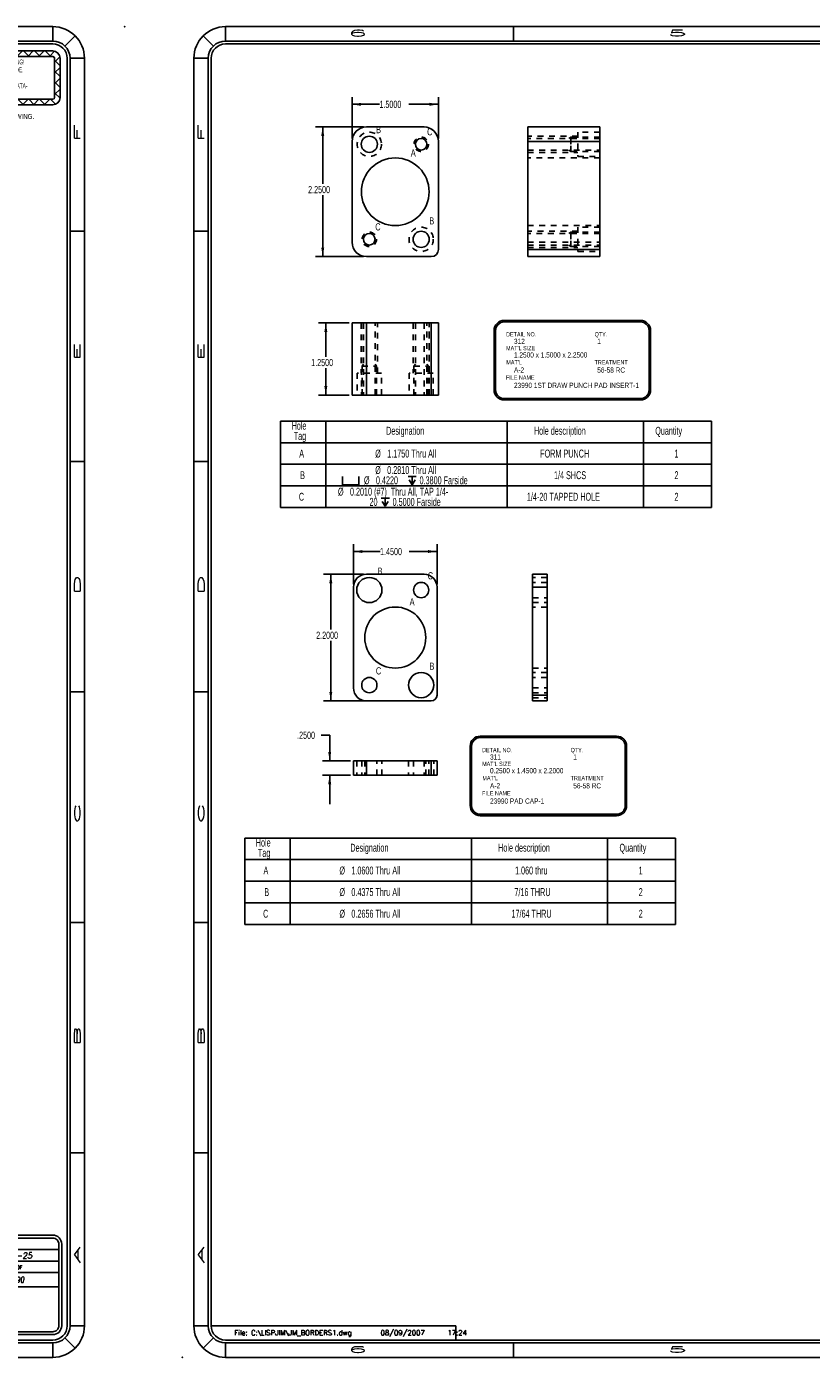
# Model space of a CAD drawing. Header units: inches. Extents: x 220 to 877, y 4 to 174.
# Tile 542 of 656: x 579 to 593, y 88 to 111. Entities that reach past the tile are written whole.
import ezdxf
from ezdxf.enums import TextEntityAlignment as Align

# ---------------------------------------------------------------- set-up
doc = ezdxf.new("R2010")
doc.units = ezdxf.units.IN
doc.header["$LTSCALE"] = 0.5
doc.header["$MEASUREMENT"] = 0
doc.linetypes.add('HIDDEN', pattern=[0.225, 0.15, -0.075])
for name, color, linetype in [('DSS-M-S', 53, 'Continuous'), ('SID-M-D', 42, 'Continuous'), ('SID-M-H', 4, 'HIDDEN'), ('SID-M-S', 105, 'Continuous')]:
    doc.layers.add(name, color=color, linetype=linetype)
doc.styles.add('DARREN', font='dutchi.ttf')
doc.styles.add('DM_AUTO_PLOT_UPDATE', font='ROMANS.SHX')
doc.styles.add('PTI', font='romand.shx', dxfattribs={"oblique": 10})
doc.styles.add('R', font='ROMAND.SHX')
doc.styles.add('ROMANS', font='ROMANS.shx', dxfattribs={"height": 0.125})
doc.styles.add('SLDTEXTSTYLE0', font='TXT', dxfattribs={"width": 0.595745})
doc.styles.add('SLDTEXTSTYLE1', font='TXT', dxfattribs={"width": 0.744681})
doc.styles.add('TITTLE', font='vinet.ttf')

# ---------------------------------------------------------------- blocks, each defined once
blk = doc.blocks.new('SW_NOTE_0')
at = {"layer": 'DSS-M-S', "color": 0, "insert": (0, 0.11), "char_height": 0.08504, "attachment_point": 1, "style": 'SLDTEXTSTYLE0'}
blk.add_mtext('RELEASED UNTIL THE CADD DATA-', dxfattribs=at)
blk = doc.blocks.new('SW_NOTE_0_1')
at = {"layer": 'DSS-M-S', "color": 0, "insert": (0, 0.11), "char_height": 0.08504, "attachment_point": 1, "style": 'SLDTEXTSTYLE0'}
blk.add_mtext('BASE HAS BEEN UPDATED.', dxfattribs=at)
blk = doc.blocks.new('SW_NOTE_0_2')
at = {"layer": 'DSS-M-S', "color": 0, "insert": (0.872, 0.11), "char_height": 0.08504, "attachment_point": 2, "style": 'SLDTEXTSTYLE1'}
blk.add_mtext('DO NOT SCALE DRAWING.', dxfattribs=at)
blk = doc.blocks.new('SW_NOTE_0_3')
at = {"layer": 'DSS-M-S', "color": 0, "insert": (0, 0.11), "char_height": 0.08504, "attachment_point": 1, "style": 'SLDTEXTSTYLE0'}
blk.add_mtext('THIS DRAWING SHALL NOT BE', dxfattribs=at)
blk = doc.blocks.new('SW_NOTE_0_4')
at = {"layer": 'DSS-M-S', "color": 0, "insert": (0, 0.11), "char_height": 0.08504, "attachment_point": 1, "style": 'SLDTEXTSTYLE0'}
blk.add_mtext('IF MANUAL CHANGES ARE MADE.', dxfattribs=at)
blk = doc.blocks.new('SW_NOTE_0_5')
at = {"layer": 'DSS-M-S', "color": 0, "insert": (0, 0.11), "char_height": 0.08504, "attachment_point": 1, "style": 'SLDTEXTSTYLE0'}
blk.add_mtext('NOTICE: THIS IS A CAD DRAWING!', dxfattribs=at)
blk = doc.blocks.new('DMBLK256')
at = {"layer": 'DSS-M-S', "color": 8}
for p, q in [((-0.89, 0.409), (-0.982, 0.501)), ((-0.949, 0.505), (1.022, 0.505)), ((-0.916, 0.409), (-0.82, 0.505)), ((-0.702, 0.409), (-0.798, 0.505)), ((-0.728, 0.409), (-0.633, 0.505)), ((-0.514, 0.409), (-0.61, 0.505)), ((-0.54, 0.409), (-0.445, 0.505)), ((-0.327, 0.409), (-0.422, 0.505)), ((-0.352, 0.409), (-0.257, 0.505)), ((-0.139, 0.409), (-0.234, 0.505)), ((-0.165, 0.409), (-0.069, 0.505)), ((0.049, 0.409), (-0.046, 0.505)), ((0.023, 0.409), (0.119, 0.505)), ((0.237, 0.409), (0.142, 0.505)), ((0.211, 0.409), (0.307, 0.505)), ((0.425, 0.409), (0.329, 0.505)), ((0.399, 0.409), (0.495, 0.505)), ((0.613, 0.409), (0.517, 0.505)), ((0.587, 0.409), (0.683, 0.505)), ((0.801, 0.409), (0.705, 0.505)), ((0.775, 0.409), (0.871, 0.505)), ((0.989, 0.409), (0.893, 0.505)), ((0.963, 0.409), (1.054, 0.501)), ((-1.077, -0.303), (-1.077, 0.377)), ((-1.077, 0.248), (-0.981, 0.344)), ((-0.981, 0.312), (-1.074, 0.405)), ((-0.981, -0.303), (-0.981, 0.377)), ((-0.949, 0.409), (1.022, 0.409)), ((1.054, 0.312), (1.147, 0.405)), ((1.054, 0.377), (1.054, -0.303)), ((1.15, 0.248), (1.054, 0.344)), ((1.15, 0.377), (1.15, -0.303)), ((-0.981, 0.124), (-1.077, 0.22)), ((-1.077, 0.06), (-0.981, 0.156)), ((-0.981, -0.064), (-1.077, 0.032)), ((1.054, 0.124), (1.15, 0.22)), ((1.15, 0.06), (1.054, 0.156)), ((1.054, -0.064), (1.15, 0.032)), ((-1.077, -0.128), (-0.981, -0.032)), ((-0.981, -0.251), (-1.077, -0.156)), ((-1.076, -0.315), (-0.981, -0.22)), ((1.15, -0.128), (1.054, -0.032)), ((1.054, -0.251), (1.15, -0.156)), ((1.149, -0.315), (1.054, -0.22)), ((-1.001, -0.42), (-1.066, -0.355)), ((-0.995, -0.422), (-0.908, -0.335)), ((1.022, -0.335), (-0.949, -0.335)), ((1.022, -0.431), (-0.949, -0.431)), ((-0.802, -0.431), (-0.898, -0.335)), ((-0.816, -0.431), (-0.721, -0.335)), ((-0.614, -0.431), (-0.71, -0.335)), ((-0.628, -0.431), (-0.533, -0.335)), ((-0.426, -0.431), (-0.522, -0.335)), ((-0.44, -0.431), (-0.345, -0.335)), ((-0.239, -0.431), (-0.334, -0.335)), ((-0.252, -0.431), (-0.157, -0.335)), ((-0.051, -0.431), (-0.146, -0.335)), ((-0.065, -0.431), (0.031, -0.335)), ((0.137, -0.431), (0.042, -0.335)), ((0.123, -0.431), (0.219, -0.335)), ((0.325, -0.431), (0.23, -0.335)), ((0.311, -0.431), (0.407, -0.335)), ((0.513, -0.431), (0.417, -0.335)), ((0.499, -0.431), (0.595, -0.335)), ((0.701, -0.431), (0.605, -0.335)), ((0.687, -0.431), (0.783, -0.335)), ((0.889, -0.431), (0.793, -0.335)), ((0.875, -0.431), (0.971, -0.335)), ((1.068, -0.422), (0.981, -0.335)), ((1.074, -0.42), (1.139, -0.355))]:
    blk.add_line(p, q, dxfattribs=at)
for centre, radius, start, end in [((-0.949, 0.377), 0.128, 90, 180), ((1.022, 0.377), 0.128, 0, 90), ((-0.949, 0.377), 0.0319, 90, 180), ((1.022, 0.377), 0.0319, 0, 90), ((-0.949, -0.303), 0.128, 180, 270), ((-0.949, -0.303), 0.0319, 180, 270), ((1.022, -0.303), 0.0319, 270, 0), ((1.022, -0.303), 0.128, 270, 0)]:
    blk.add_arc(centre, radius, start, end, dxfattribs=at)
at = {"layer": 'DSS-M-S', "color": 154}
for name, p in [('SW_NOTE_0_5', (-0.87, 0.246)), ('SW_NOTE_0_3', (-0.87, -0.029)), ('SW_NOTE_0_4', (-0.87, 0.108)), ('SW_NOTE_0', (-0.87, -0.167)), ('SW_NOTE_0_1', (-0.87, -0.305)), ('SW_NOTE_0_2', (-0.852, -0.7))]:
    blk.add_blockref(name, p, dxfattribs=at)
blk = doc.blocks.new('*U9')
at = {"layer": 'SID-M-D'}
for p in [(1.25, 22.55), (-34.75, -0.55)]:
    blk.add_point(p, dxfattribs=at)
at = {"layer": 'SID-M-S'}
for p, q in [((0, 22.55), (-34, 22.55)), ((-34, 22.3), (-34, 22.55)), ((-29, 22.55), (-29, 22.3)), ((-23, 22.55), (-23, 22.3)), ((-17, 22.55), (-17, 22.3)), ((-11, 22.55), (-11, 22.3)), ((-5, 22.55), (-5, 22.3)), ((0, 22.3), (0, 22.55)), ((-34.212, 22.212), (-34.389, 22.389)), ((0, 22.3), (-34, 22.3)), ((0, 22.25), (-34, 22.25)), ((0.212, 22.212), (0.389, 22.389)), ((-34.3, 22), (-34.55, 22)), ((-34.55, 22), (-34.55, 0)), ((-34.3, 22), (-34.3, 0)), ((-34.25, 22), (-34.25, 0)), ((0.25, 0), (0.25, 22)), ((0.3, 0), (0.3, 22)), ((0.3, 22), (0.55, 22)), ((0.55, 0), (0.55, 22)), ((-34.55, 19), (-34.3, 19)), ((0.3, 19), (0.55, 19)), ((-34.55, 15), (-34.3, 15)), ((0.3, 15), (0.55, 15)), ((-34.55, 11), (-34.3, 11)), ((0.3, 11), (0.55, 11)), ((-34.55, 7), (-34.3, 7)), ((0.3, 7), (0.55, 7)), ((-34.55, 3), (-34.3, 3)), ((0.3, 3), (0.55, 3)), ((-34.3, 0), (-34.55, 0)), ((0.3, 0), (0.55, 0)), ((-34.212, -0.212), (-34.389, -0.389)), ((-34.25, 0), (-30, 0)), ((-30, 0), (-30, -0.25)), ((0.212, -0.212), (0.389, -0.389)), ((-34, -0.25), (0, -0.25)), ((-34, -0.3), (0, -0.3)), ((-34, -0.3), (-34, -0.55)), ((-29, -0.3), (-29, -0.55)), ((-23, -0.3), (-23, -0.55)), ((-17, -0.3), (-17, -0.55)), ((-11, -0.3), (-11, -0.55)), ((-5, -0.3), (-5, -0.55)), ((0, -0.3), (0, -0.55)), ((-34, -0.55), (0, -0.55))]:
    blk.add_line(p, q, dxfattribs=at)
for centre, radius, start, end in [((-34, 22), 0.55, 90, 180), ((0, 22), 0.55, 360, 90), ((-34, 22), 0.3, 90, 180), ((-34, 22), 0.25, 90, 180), ((0, 22), 0.3, 360, 90), ((0, 22), 0.25, 0, 90), ((0, 0), 0.3, 270, 0), ((0, 0), 0.25, 270, 0), ((0, 0), 0.55, 270, 0), ((-34, 0), 0.55, 180, 270), ((-34, 0), 0.3, 180, 270), ((-34, 0), 0.25, 180, 270)]:
    blk.add_arc(centre, radius, start, end, dxfattribs=at)
blk.add_blockref('DMBLK256', (-1.022, 21.623), dxfattribs=at)
at = {"layer": 'SID-M-D', "style": 'R', "width": 4}
for s, p in [('6', (-31.882, 22.386)), ('5', (-26.327, 22.386)), ('4', (-20.327, 22.386)), ('3', (-14.327, 22.386)), ('2', (-8.327, 22.386)), ('1', (-2.327, 22.386)), ('6', (-31.882, -0.464)), ('5', (-26.327, -0.464)), ('4', (-20.327, -0.464)), ('3', (-14.327, -0.464)), ('2', (-8.327, -0.464)), ('1', (-2.327, -0.464))]:
    blk.add_text(s, height=0.1, dxfattribs=at).set_placement(p)
for s, p in [('F', (-34.374, 20.547)), ('F', (0.476, 20.547)), ('E', (-34.374, 16.743)), ('E', (0.476, 16.743)), ('D', (-34.374, 12.681)), ('D', (0.476, 12.681)), ('C', (-34.374, 8.715)), ('C', (0.476, 8.715)), ('B', (-34.374, 4.846)), ('B', (0.476, 4.846)), ('A', (-34.374, 1.074)), ('A', (0.476, 1.074))]:
    blk.add_text(s, height=0.1, rotation=90, dxfattribs=at).set_placement(p)
blk = doc.blocks.new('JM_TITTLE_BOX_SID')
at = {"layer": 'SID-M-S'}
h = blk.add_hatch(color=5, dxfattribs=at)
edge = h.paths.add_edge_path()
edge.add_arc((-5.986, 0.495), 0.0977, 101.537, 138.1897)
edge.add_arc((-6.074, 0.573), 0.0195, 138.1897, 318.1897, ccw=False)
edge.add_arc((-5.986, 0.495), 0.137, 41.8103, 138.1897, ccw=False)
edge.add_arc((-5.899, 0.573), 0.0195, -138.1439, 41.8561, ccw=False)
edge.add_arc((-5.986, 0.495), 0.0977, 41.792, 78.463)
edge.add_line((-5.967, 0.591), (-5.967, 0.397))
edge.add_arc((-5.986, 0.397), 0.0195, -180.0073, 0.0073, ccw=False)
edge.add_line((-6.006, 0.397), (-6.006, 0.591))
for color, points in [(44, [(-5.617, 0.293), (-5.623, 0.362), (-5.623, 0.362, -0.246704), (-5.799, 0.104), (-6.173, 0.104, -0.246704), (-6.35, 0.362), (-6.35, 0.362), (-6.356, 0.293, 0.225053), (-6.165, 0.018), (-5.808, 0.018, 0.225053)]), (5, [(-5.725, 0.399, 2.079482), (-5.725, 0.185, 0.997487), (-5.749, 0.216, -2.078486), (-5.749, 0.368, 0.997478)])]:
    blk.add_hatch(color=color, dxfattribs=at).paths.add_polyline_path(points)
h = blk.add_hatch(color=5, dxfattribs=at)
h.paths.add_polyline_path([(-6.162, 0.429), (-6.213, 0.429, 0.414214), (-6.232, 0.409), (-6.232, 0.175, 0.414214), (-6.213, 0.155), (-6.162, 0.155, 1)])
h.paths.add_polyline_path([(-6.162, 0.194), (-6.19, 0.194, -0.414214), (-6.193, 0.197), (-6.193, 0.386, -0.414214), (-6.19, 0.39), (-6.162, 0.39, -1)], flags=16)
for p, q in [((-3.422, 1.322), (-3.422, 1.522)), ((-6.605, 1.322), (0.105, 1.322)), ((-1.409, 0.922), (-1.409, 1.322)), ((-6.605, 1.122), (0.105, 1.122)), ((-3.767, 0.922), (-3.767, 1.122)), ((-2.922, 0.672), (-2.922, 1.122)), ((-6.605, 0.922), (0.105, 0.922)), ((-4.435, -0.105), (-4.435, 0.922)), ((-2.922, 0.672), (-2.922, 0.922)), ((-1.409, 0.672), (-1.409, 0.922)), ((-4.435, 0.672), (0.105, 0.672)), ((-6.35, 0.362), (-6.356, 0.293)), ((-6.232, 0.409), (-6.232, 0.175)), ((-6.162, 0.429), (-6.213, 0.429)), ((-6.193, 0.197), (-6.193, 0.386)), ((-6.19, 0.39), (-6.162, 0.39)), ((-5.623, 0.362), (-5.617, 0.293)), ((-6.162, 0.155), (-6.213, 0.155)), ((-6.19, 0.194), (-6.162, 0.194)), ((-5.799, 0.104), (-6.173, 0.104))]:
    blk.add_line(p, q, dxfattribs=at)
at = {"layer": 'SID-M-S', "color": 44}
for p, q in [((-6.163, 0.617), (-6.35, 0.362)), ((-5.809, 0.617), (-5.623, 0.362))]:
    blk.add_line(p, q, dxfattribs=at)
at = {"layer": 'SID-M-S', "linetype": 'Continuous'}
blk.add_line((-6.165, 0.018), (-5.808, 0.018), dxfattribs=at)
at = {"layer": 'SID-M-S'}
for points in [[(0, -0.155), (-6.5, -0.155, -0.414214), (-6.655, 0), (-6.655, 1.417, -0.414214), (-6.5, 1.572), (0, 1.572, -0.414214), (0.155, 1.417), (0.155, 0, -0.414214)], [(0, -0.105), (-6.5, -0.105, -0.414214), (-6.605, 0), (-6.605, 1.417, -0.414214), (-6.5, 1.522), (0, 1.522, -0.414214), (0.105, 1.417), (0.105, 0, -0.414214)]]:
    blk.add_lwpolyline(points, format="xyb", close=True, dxfattribs=at)
for points in [[(-5.913, 0.56, 1), (-5.884, 0.586, 0.447214), (-6.088, 0.586)], [(-6.059, 0.56, -0.161305), (-6.006, 0.591), (-6.006, 0.397, 1.000128), (-5.967, 0.397), (-5.967, 0.591, -0.161387), (-5.913, 0.56)]]:
    blk.add_lwpolyline(points, format="xyb", dxfattribs=at)
at = {"layer": 'SID-M-S', "color": 44}
blk.add_arc((-5.986, 0.268), 0.391, 63.0427, 116.9573, dxfattribs=at)
at = {"layer": 'SID-M-S'}
for centre, radius, start, end in [((-6.074, 0.573), 0.0195, 138.1897, 318.1897), ((-5.971, 0.358), 0.391, 189.494, 240.2271), ((-6.016, 0.401), 0.336, 186.6612, 242.0945), ((-6.213, 0.409), 0.0195, 90, 180), ((-6.19, 0.386), 0.00313, 90, 180), ((-6.162, 0.292), 0.137, 270, 90), ((-6.162, 0.292), 0.0977, 270, 90), ((-5.81, 0.292), 0.137, 51.3702, 308.6138), ((-5.81, 0.292), 0.0977, 51.3949, 308.5956), ((-6.002, 0.358), 0.391, 299.7729, 350.506), ((-5.957, 0.401), 0.336, 297.9055, 353.3388), ((-5.737, 0.384), 0.0195, 231.356, 51.1638), ((-6.213, 0.175), 0.0195, 180, 270), ((-6.19, 0.197), 0.00313, 180, 270), ((-5.737, 0.2), 0.0195, 308.3877, 128.6761)]:
    blk.add_arc(centre, radius, start, end, dxfattribs=at)
blk.add_point((-5.986, 0.378), dxfattribs=at)
at = {"layer": 'SID-M-D'}
for s, height, style, p in [('CUSTOMER:', 0.06, 'ROMANS', (-6.536, 1.388)), ('THIS SHEET CONTAINS:', 0.06, 'ROMANS', (-3.347, 1.399)), ('PART NAME:', 0.06, 'ROMANS', (-6.532, 1.203)), ('DATE:', 0.06, 'ROMANS', (-1.337, 1.184)), ('PART NUMBER:', 0.06, 'ROMANS', (-6.529, 1.003)), ('REV:', 0.06, 'ROMANS', (-3.691, 1.003)), ('SCALE:', 0.06, 'ROMANS', (-2.863, 0.984)), ('DWG NO', 0.06, 'ROMANS', (-1.337, 0.984)), ('OF', 0.06, 'ROMANS', (-0.63, 0.984)), ('DRAWING CREATED IN AUTOCAD R2K W/DIEMAKER', 0.05, 'R', (-6.508, 0.803)), ('WTD JOB #', 0.06, 'ROMANS', (-4.382, 0.777)), ('TOOL #', 0.06, 'ROMANS', (-2.869, 0.777)), ('JOB #', 0.06, 'ROMANS', (-1.356, 0.777)), ('BUILT BY:', 0.06, 'ROMANS', (-4.364, 0.557))]:
    blk.add_text(s, height=height, dxfattribs=dict(at, style=style)).set_placement(p)
at = {"layer": 'SID-M-D', "style": 'PTI', "oblique": 10}
for tag, p in [('CUSTOMER', (-5.991, 1.372)), ('DIEDATAINFO', (-2.187, 1.372)), ('PARTDESCRIPTION', (-5.966, 1.17)), ('00-00-00', (-1.009, 1.168)), ('PARTNUMBER', (-5.816, 0.97)), ('REV', (-3.36, 0.97)), ('SCALE', (-2.52, 0.968)), ('SH', (-0.857, 0.968)), ('SHX', (-0.406, 0.968)), ('WTD', (-3.839, 0.748)), ('TOOL', (-2.473, 0.748)), ('JOB', (-0.923, 0.748))]:
    blk.add_attdef(tag, p, '', height=0.1, dxfattribs=at)
blk.add_attdef('BUILT', text='', height=0.25, dxfattribs=at).set_placement((-2.336, 0.208), align=Align.CENTER)
at = {"layer": 'SID-M-S', "color": 44, "style": 'TITTLE'}
for s, p in [('DEC', (-5.611, 0.649)), ('TOOL', (-5.117, 0.649)), ('CORP.', (-5.611, 0.479))]:
    blk.add_text(s, height=0.0961, dxfattribs=at).set_placement(p)
at = {"layer": 'SID-M-S', "color": 44, "style": 'DARREN'}
for s, height, width, p in [('2651 Dukane Drive', 0.04672, 2, (-5.579, 0.357)), ('St. Charles, IL. 60174', 0.04672, 1.9, (-5.578, 0.261)), ('WWW.DecTool.Com', 0.04672, 2, (-5.59, 0.16)), ('SINCE 1982', 0.0692, 2, (-6.518, -0.073))]:
    blk.add_text(s, height=height, dxfattribs=dict(at, width=width)).set_placement(p)
blk = doc.blocks.new('SW_SYMBOL_HOLE_SPOT')
at = {"layer": 'SID-M-D', "color": 0}
for p, q in [((0, 34.4), (0, 3)), ((0, 3), (63, 3)), ((63, 3), (63, 34.4))]:
    blk.add_line(p, q, dxfattribs=at)
blk = doc.blocks.new('SW_SYMBOL_HOLE_DEPTH')
at = {"layer": 'SID-M-D', "color": 0}
for p, q in [((0, 34.4), (31.5, 34.4)), ((3.9, 21.9), (15.7, 3)), ((15.7, 34.4), (15.7, 3)), ((27.6, 21.9), (15.7, 3))]:
    blk.add_line(p, q, dxfattribs=at)

msp = doc.modelspace()

# ---------------------------------------------------------------- linework, layer by layer
at = {"layer": 'SID-M-D'}
for p, q in [((584.60621, 108.90927), (584.60621, 109.62797)), ((584.60621, 109.50297), (585.0814, 109.50297)), ((586.10621, 109.50297), (585.58938, 109.50297)), ((586.10621, 108.90927), (586.10621, 109.62797)), ((584.80621, 109.10927), (583.97269, 109.10927)), ((584.09769, 109.10927), (584.09769, 108.1228)), ((584.09769, 106.85927), (584.09769, 107.92436)), ((584.80621, 106.85927), (583.97269, 106.85927)), ((584.55621, 105.70695), (584.02617, 105.70695)), ((584.15117, 105.70695), (584.15117, 105.12025)), ((587.07254, 105.57652), (587.07254, 104.546)), ((587.09754, 105.57652), (587.09754, 104.546)), ((587.24754, 105.75152), (589.61353, 105.75152)), ((587.24754, 105.72652), (589.61353, 105.72652)), ((589.76353, 105.57652), (589.76353, 104.546)), ((589.78853, 105.57652), (589.78853, 104.546)), ((584.15117, 104.45695), (584.15117, 104.92181)), ((584.55621, 104.45695), (584.02617, 104.45695)), ((587.24754, 104.396), (589.61353, 104.396)), ((587.24754, 104.371), (589.61353, 104.371)), ((584.63121, 101.17165), (584.63121, 101.86535)), ((584.63121, 101.74035), (585.09244, 101.74035)), ((586.08121, 101.74035), (585.60043, 101.74035)), ((586.08121, 101.17165), (586.08121, 101.86535)), ((584.80621, 101.34665), (584.11251, 101.34665)), ((584.23751, 101.34665), (584.23751, 100.38575)), ((584.23751, 99.14665), (584.23751, 100.18731)), ((584.80621, 99.14665), (584.11251, 99.14665)), ((584.06806, 98.55196), (584.21806, 98.55196)), ((584.21806, 98.55196), (584.21806, 98.10674)), ((586.83158, 98.53488), (589.19756, 98.53488)), ((586.83158, 98.50988), (589.19756, 98.50988)), ((586.65658, 98.35988), (586.65658, 97.32935)), ((586.68158, 98.35988), (586.68158, 97.32935)), ((589.34756, 98.35988), (589.34756, 97.32935)), ((589.37256, 98.35988), (589.37256, 97.32935)), ((584.58121, 98.10674), (584.09306, 98.10674)), ((584.58121, 97.85674), (584.09306, 97.85674)), ((584.21806, 97.85674), (584.21806, 97.35674)), ((586.83158, 97.17935), (589.19756, 97.17935)), ((586.83158, 97.15435), (589.19756, 97.15435))]:
    msp.add_line(p, q, dxfattribs=at)
at = {"layer": 'SID-M-D', "color": 0}
for p, q in [((583.36431, 104.00373), (590.84462, 104.00373)), ((583.36431, 104.00373), (583.36431, 102.50373)), ((584.15171, 104.00373), (584.15171, 102.50373)), ((587.30132, 104.00373), (587.30132, 102.50373)), ((589.66352, 104.00373), (589.66352, 102.50373)), ((590.84462, 104.00373), (590.84462, 102.50373)), ((583.36431, 103.62873), (590.84462, 103.62873)), ((583.36431, 103.25373), (590.84462, 103.25373)), ((583.36431, 102.87873), (590.84462, 102.87873)), ((583.36431, 102.50373), (590.84462, 102.50373)), ((582.74306, 96.7666), (590.22338, 96.7666)), ((582.74306, 96.7666), (582.74306, 95.2666)), ((583.53047, 96.7666), (583.53047, 95.2666)), ((586.68007, 96.7666), (586.68007, 95.2666)), ((589.04228, 96.7666), (589.04228, 95.2666)), ((590.22338, 96.7666), (590.22338, 95.2666)), ((582.74306, 96.3916), (590.22338, 96.3916)), ((582.74306, 96.0166), (590.22338, 96.0166)), ((582.74306, 95.6416), (590.22338, 95.6416)), ((582.74306, 95.2666), (590.22338, 95.2666))]:
    msp.add_line(p, q, dxfattribs=at)
at = {"layer": 'SID-M-D'}
for centre, radius, start, end in [((587.24754, 105.57652), 0.175, 90, 180), ((587.24754, 105.57652), 0.15, 90, 180), ((589.61353, 105.57652), 0.175, 0, 90), ((589.61353, 105.57652), 0.15, 0, 90), ((587.24754, 104.546), 0.175, 180, 270), ((587.24754, 104.546), 0.15, 180, 270), ((589.61353, 104.546), 0.15, 270, 0), ((589.61353, 104.546), 0.175, 270, 0), ((586.83158, 98.35988), 0.175, 90, 180), ((586.83158, 98.35988), 0.15, 90, 180), ((589.19756, 98.35988), 0.175, 0, 90), ((589.19756, 98.35988), 0.15, 0, 90), ((586.83158, 97.32935), 0.175, 180, 270), ((586.83158, 97.32935), 0.15, 180, 270), ((589.19756, 97.32935), 0.15, 270, 0), ((589.19756, 97.32935), 0.175, 270, 0)]:
    msp.add_arc(centre, radius, start, end, dxfattribs=at)
for points in [[(584.60621, 109.50297), (584.76221, 109.47697), (584.76221, 109.52897)], [(586.10621, 109.50297), (585.95021, 109.52897), (585.95021, 109.47697)], [(584.09769, 109.10927), (584.07169, 108.95327), (584.12369, 108.95327)], [(584.09769, 106.85927), (584.12369, 107.01527), (584.07169, 107.01527)], [(584.15117, 105.70695), (584.12517, 105.55095), (584.17717, 105.55095)], [(584.15117, 104.45695), (584.17717, 104.61295), (584.12517, 104.61295)], [(584.63121, 101.74035), (584.78721, 101.71435), (584.78721, 101.76635)], [(586.08121, 101.74035), (585.92521, 101.76635), (585.92521, 101.71435)], [(584.23751, 101.34665), (584.21151, 101.19065), (584.26351, 101.19065)], [(584.23751, 99.14665), (584.26351, 99.30265), (584.21151, 99.30265)], [(584.21806, 98.10674), (584.24406, 98.26274), (584.19206, 98.26274)], [(584.21806, 97.85674), (584.19206, 97.70074), (584.24406, 97.70074)]]:
    msp.add_solid(points, dxfattribs=at)
at = {"layer": 'SID-M-H'}
for p, q in [((588.527, 108.94977), (587.657, 108.94977)), ((588.907, 108.90977), (587.657, 108.90977)), ((587.657, 108.85927), (588.907, 108.85927)), ((588.407, 108.93427), (588.37025, 108.90977)), ((588.907, 108.93427), (588.407, 108.93427)), ((588.407, 108.80927), (588.407, 108.82882)), ((588.527, 109.02027), (588.527, 108.59827)), ((588.907, 109.02027), (588.527, 109.02027)), ((587.657, 108.70877), (588.907, 108.70877)), ((587.657, 108.66877), (588.527, 108.66877)), ((588.907, 108.57177), (587.657, 108.57177)), ((588.37025, 108.70877), (588.407, 108.68427)), ((588.407, 108.68427), (588.907, 108.68427)), ((588.527, 108.59827), (588.907, 108.59827)), ((587.657, 107.39677), (588.907, 107.39677)), ((588.527, 107.29977), (587.657, 107.29977)), ((588.907, 107.25977), (587.657, 107.25977)), ((588.407, 107.28427), (588.37025, 107.25977)), ((588.907, 107.28427), (588.407, 107.28427)), ((588.527, 107.37027), (588.527, 106.94827)), ((588.907, 107.37027), (588.527, 107.37027)), ((587.657, 107.10927), (588.907, 107.10927)), ((587.657, 107.05877), (588.907, 107.05877)), ((587.657, 107.01877), (588.527, 107.01877)), ((588.37025, 107.05877), (588.407, 107.03427)), ((588.407, 107.15927), (588.407, 107.17882)), ((588.407, 107.03427), (588.907, 107.03427)), ((588.527, 106.94827), (588.907, 106.94827)), ((584.76571, 105.70695), (584.76571, 104.83695)), ((584.76871, 105.70695), (584.76871, 104.45695)), ((584.80571, 105.70695), (584.80571, 104.45695)), ((584.85621, 105.70695), (584.85621, 104.45695)), ((585.00671, 104.45695), (585.00671, 105.70695)), ((585.04671, 104.83695), (585.04671, 105.70695)), ((585.66571, 105.70695), (585.66571, 104.83695)), ((585.70571, 105.70695), (585.70571, 104.45695)), ((585.85621, 105.70695), (585.85621, 104.45695)), ((585.90671, 104.45695), (585.90671, 105.70695)), ((585.94371, 104.45695), (585.94371, 105.70695)), ((585.94671, 104.83695), (585.94671, 105.70695)), ((584.80571, 104.9937), (584.78121, 104.95695)), ((584.78121, 104.95695), (584.78121, 104.45695)), ((584.78121, 104.95695), (585.03121, 104.95695)), ((585.03121, 104.95695), (585.00671, 104.9937)), ((585.03121, 104.45695), (585.03121, 104.95695)), ((585.70571, 104.9937), (585.68121, 104.95695)), ((585.68121, 104.95695), (585.68121, 104.45695)), ((585.68121, 104.95695), (585.68275, 104.95695)), ((585.93121, 104.95695), (585.90671, 104.9937)), ((585.93121, 104.45695), (585.93121, 104.95695)), ((585.11721, 104.83695), (584.69521, 104.83695)), ((584.69521, 104.83695), (584.69521, 104.45695)), ((585.11721, 104.45695), (585.11721, 104.83695)), ((586.01721, 104.83695), (585.59521, 104.83695)), ((585.59521, 104.83695), (585.59521, 104.45695)), ((586.01721, 104.45695), (586.01721, 104.83695)), ((587.99103, 101.2904), (587.74103, 101.2904)), ((587.99103, 101.20446), (587.74103, 101.20446)), ((587.74103, 101.12165), (587.99103, 101.12165)), ((587.74103, 100.93883), (587.99103, 100.93883)), ((587.74103, 100.8529), (587.99103, 100.8529)), ((587.99103, 100.77665), (587.74103, 100.77665)), ((587.74103, 99.71665), (587.99103, 99.71665)), ((587.99103, 99.6404), (587.74103, 99.6404)), ((587.99103, 99.55446), (587.74103, 99.55446)), ((587.74103, 99.37165), (587.99103, 99.37165)), ((587.74103, 99.28883), (587.99103, 99.28883)), ((587.74103, 99.2029), (587.99103, 99.2029)), ((584.68746, 98.10674), (584.68746, 97.85674)), ((584.7734, 98.10674), (584.7734, 97.85674)), ((584.82621, 98.10674), (584.82621, 97.85674)), ((584.85621, 98.10674), (584.85621, 97.85674)), ((585.03902, 97.85674), (585.03902, 98.10674)), ((585.12496, 97.85674), (585.12496, 98.10674)), ((585.58746, 98.10674), (585.58746, 97.85674)), ((585.6734, 98.10674), (585.6734, 97.85674)), ((585.85621, 98.10674), (585.85621, 97.85674)), ((585.88621, 97.85674), (585.88621, 98.10674)), ((585.93902, 97.85674), (585.93902, 98.10674)), ((586.02496, 97.85674), (586.02496, 98.10674))]:
    msp.add_line(p, q, dxfattribs=at)
for centre, radius in [((584.90621, 108.80927), 0.211), ((585.80621, 108.80927), 0.125), ((584.90621, 107.15927), 0.125), ((585.80621, 107.15927), 0.211)]:
    msp.add_circle(centre, radius, dxfattribs=at)
for points, knots in [([(588.40699, 108.82882), (588.407, 108.8479), (588.407, 108.86602), (588.407, 108.88274), (588.407, 108.89766), (588.407, 108.9104), (588.407, 108.92065), (588.407, 108.92815), (588.407, 108.93273), (588.407, 108.93427), (588.407, 108.93397), (588.407, 108.93427)], [0, 0, 0, 0, 0.11111112, 0.22222223, 0.33333334, 0.44444445, 0.55555556, 0.66666667, 0.77777778, 0.88888889, 1, 1, 1, 1]), ([(588.40699, 108.68427), (588.407, 108.68581), (588.407, 108.69039), (588.407, 108.69789), (588.407, 108.70814), (588.407, 108.72088), (588.407, 108.7358), (588.407, 108.75252), (588.407, 108.77064), (588.407, 108.78971), (588.407, 108.80927), (588.407, 108.80272), (588.407, 108.80927)], [0, 0, 0, 0, 0.10000001, 0.20000001, 0.30000001, 0.4, 0.5, 0.6, 0.7, 0.8, 0.9, 1, 1, 1, 1]), ([(588.40699, 107.17882), (588.407, 107.1979), (588.407, 107.21602), (588.407, 107.23274), (588.407, 107.24766), (588.407, 107.2604), (588.407, 107.27065), (588.407, 107.27815), (588.407, 107.28273), (588.407, 107.28427), (588.407, 107.28397), (588.407, 107.28427)], [0, 0, 0, 0, 0.11111112, 0.22222223, 0.33333334, 0.44444445, 0.55555556, 0.66666667, 0.77777778, 0.88888889, 1, 1, 1, 1]), ([(588.40699, 107.03427), (588.407, 107.03581), (588.407, 107.04039), (588.407, 107.04789), (588.407, 107.05814), (588.407, 107.07088), (588.407, 107.0858), (588.407, 107.10252), (588.407, 107.12064), (588.407, 107.13971), (588.407, 107.15927), (588.407, 107.15272), (588.407, 107.15927)], [0, 0, 0, 0, 0.10000001, 0.20000001, 0.30000001, 0.4, 0.5, 0.6, 0.7, 0.8, 0.9, 1, 1, 1, 1]), ([(585.68273, 104.95695), (585.68733, 104.95695), (585.69483, 104.95695), (585.70508, 104.95695), (585.71782, 104.95695), (585.73273, 104.95695), (585.74946, 104.95695), (585.76758, 104.95695), (585.78665, 104.95695), (585.80621, 104.95695), (585.82576, 104.95695), (585.84484, 104.95695), (585.86296, 104.95695), (585.87968, 104.95695), (585.8946, 104.95695), (585.90734, 104.95695), (585.91758, 104.95695), (585.92509, 104.95695), (585.92967, 104.95695), (585.93121, 104.95695), (585.93091, 104.95695), (585.93121, 104.95695)], [0, 0, 0, 0, 0.05264056, 0.10527164, 0.15790272, 0.2105338, 0.26316488, 0.31579596, 0.36842704, 0.42105812, 0.4736892, 0.52632028, 0.57895136, 0.63158244, 0.68421352, 0.7368446, 0.78947568, 0.84210676, 0.89473784, 0.94736892, 1, 1, 1, 1])]:
    msp.add_open_spline(points, degree=3, knots=knots, dxfattribs=at)
at = {"layer": 'SID-M-S'}
for p, q in [((585.85621, 109.10927), (584.85621, 109.10927)), ((587.657, 106.85927), (587.657, 109.10927)), ((587.657, 109.10927), (588.907, 109.10927)), ((588.907, 106.85927), (588.907, 109.10927)), ((584.60621, 108.85927), (584.60621, 107.10927)), ((586.10621, 106.98427), (586.10621, 108.85927)), ((587.657, 108.85927), (588.907, 108.85927)), ((587.657, 106.98427), (588.907, 106.98427)), ((584.85621, 106.85927), (585.98121, 106.85927)), ((587.657, 106.85927), (588.907, 106.85927)), ((584.60621, 105.70695), (584.60621, 104.45695)), ((584.60621, 105.70695), (586.10621, 105.70695)), ((584.85621, 105.70695), (584.85621, 104.45695)), ((585.98121, 105.70695), (585.98121, 104.45695)), ((586.10621, 105.70695), (586.10621, 104.45695)), ((584.60621, 104.45695), (586.10621, 104.45695)), ((585.85621, 101.34665), (584.85621, 101.34665)), ((587.74103, 99.14665), (587.74103, 101.34665)), ((587.74103, 101.34665), (587.99103, 101.34665)), ((587.99103, 99.14665), (587.99103, 101.34665)), ((584.63121, 101.12165), (584.63121, 99.37165)), ((586.08121, 99.24665), (586.08121, 101.12165)), ((587.74103, 101.12165), (587.99103, 101.12165)), ((584.85621, 99.14665), (585.98121, 99.14665)), ((587.74103, 99.24665), (587.99103, 99.24665)), ((587.74103, 99.14665), (587.99103, 99.14665)), ((584.63121, 98.10674), (584.63121, 97.85674)), ((584.63121, 98.10674), (586.08121, 98.10674)), ((584.85621, 98.10674), (584.85621, 97.85674)), ((585.98121, 98.10674), (585.98121, 97.85674)), ((586.08121, 98.10674), (586.08121, 97.85674)), ((584.63121, 97.85674), (586.08121, 97.85674))]:
    msp.add_line(p, q, dxfattribs=at)
for centre, radius in [((584.90621, 108.80927), 0.1405), ((585.80621, 108.80927), 0.1005), ((585.35621, 107.98427), 0.5875), ((584.90621, 107.15927), 0.1005), ((585.80621, 107.15927), 0.1405), ((584.90621, 101.07165), 0.21875), ((585.80621, 101.07165), 0.13281), ((585.35621, 100.24665), 0.53), ((585.80621, 99.42165), 0.21875), ((584.90621, 99.42165), 0.13281)]:
    msp.add_circle(centre, radius, dxfattribs=at)
for centre, radius, start, end in [((584.85621, 108.85927), 0.25, 90, 180), ((585.85621, 108.85927), 0.25, 0, 90), ((584.85621, 107.10927), 0.25, 180, 270), ((585.98121, 106.98427), 0.125, 270, 0), ((584.85621, 101.12165), 0.225, 90, 180), ((585.85621, 101.12165), 0.225, 0, 90), ((584.85621, 99.37165), 0.225, 180, 270), ((585.98121, 99.24665), 0.1, 270, 0)]:
    msp.add_arc(centre, radius, start, end, dxfattribs=at)

# ---------------------------------------------------------------- block references
at = {"layer": 'SID-M-D'}
for p in [(579.41073, 88.30167), (616.41073, 88.30167)]:
    msp.add_blockref('*U9', p, dxfattribs=at)
at = {"layer": 'SID-M-D', "color": 0, "xscale": 0.004470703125, "yscale": 0.004470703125, "zscale": 0.004470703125}
for name, p in [('SW_SYMBOL_HOLE_SPOT', (584.44113, 102.88675)), ('SW_SYMBOL_HOLE_DEPTH', (585.5808, 102.88675)), ('SW_SYMBOL_HOLE_DEPTH', (585.11278, 102.51175))]:
    msp.add_blockref(name, p, dxfattribs=at)
at = {"layer": 'SID-M-S'}
msp.add_blockref('JM_TITTLE_BOX_SID', (579.41073, 88.30167), dxfattribs=at).add_auto_attribs({'CUSTOMER': 'MATENAER', 'PARTDESCRIPTION': 'FLANGED BAFFEL', '00-00-00': '5-27-25', 'PARTNUMBER': '71777, 71778, 71445', 'SCALE': '1:1', 'TOOL': 'P227S', 'JOB': '23990', 'DIEDATAINFO': 'SIDE ELEVATION VIEW'})

# ---------------------------------------------------------------- texts
at = {"layer": 'SID-M-D', "style": 'SLDTEXTSTYLE0', "width": 0.75}
for s, height, p in [('B', 0.125, (585.02267, 109.001)), ('C', 0.125, (585.90899, 108.96341)), ('A', 0.125, (585.62555, 108.59604)), ('C', 0.125, (585.00899, 107.31341)), ('B', 0.125, (585.94678, 107.41725)), ('DETAIL NO.', 0.075, (587.28042, 105.47372)), ('312', 0.09, (587.41736, 105.34444)), ('QTY.', 0.075, (588.81666, 105.47372)), ('1', 0.09, (588.86239, 105.34444)), ("MAT'L SIZE", 0.075, (587.28042, 105.23362)), ('1.2500 x 1.5000 x 2.2500', 0.09, (587.41736, 105.10764)), ("MAT'L", 0.075, (587.28505, 104.98745)), ('A-2', 0.09, (587.41736, 104.8464)), ('TREATMENT', 0.075, (588.81666, 104.98745)), ('56-58 RC', 0.09, (588.86239, 104.84533)), ('FILE NAME', 0.075, (587.27913, 104.72332)), ('23990 1ST DRAW PUNCH PAD INSERT-1', 0.09, (587.41736, 104.5803)), ('B', 0.125, (585.04943, 101.33691)), ('C', 0.125, (585.92004, 101.25615)), ('A', 0.125, (585.60588, 100.80439)), ('B', 0.125, (585.94943, 99.68691)), ('C', 0.125, (585.02004, 99.60615)), ('DETAIL NO.', 0.075, (586.86445, 98.25708)), ('311', 0.09, (587.0014, 98.1278)), ('QTY.', 0.075, (588.4007, 98.25708)), ('1', 0.09, (588.44642, 98.1278)), ("MAT'L SIZE", 0.075, (586.86445, 98.01697)), ('0.2500 x 1.4500 x 2.2000', 0.09, (587.0014, 97.891)), ("MAT'L", 0.075, (586.86908, 97.77081)), ('A-2', 0.09, (587.0014, 97.62976)), ('TREATMENT', 0.075, (588.4007, 97.77081)), ('56-58 RC', 0.09, (588.44642, 97.62869)), ('FILE NAME', 0.075, (586.86316, 97.50668)), ('23990 PAD CAP-1', 0.09, (587.0014, 97.36366))]:
    msp.add_text(s, height=height, dxfattribs=at).set_placement(p)
at = {"layer": 'SID-M-D', "char_height": 0.125, "attachment_point": 1, "style": 'SLDTEXTSTYLE0'}
for s, insert in [('1.5000', (585.0814, 109.56488)), ('2.2500', (583.8437, 108.0855)), ('1.2500', (583.89718, 105.08294)), ('1.4500', (585.09244, 101.80226)), ('2.2000', (583.98351, 100.34845)), ('.2500', (583.65243, 98.61387))]:
    msp.add_mtext(s, dxfattribs=dict(at, insert=insert))
at = {"layer": 'SID-M-D', "color": 0, "attachment_point": 1, "style": 'SLDTEXTSTYLE0'}
for s, insert, char_height in [('Hole', (583.55696, 103.99386), 0.137795), ('Tag', (583.59428, 103.81568), 0.137795), ('Designation', (585.1982, 103.90477), 0.1377953), ('Hole description', (587.76378, 103.90477), 0.1377953), ('Quantity', (589.86959, 103.90477), 0.137795), ('A', (583.69007, 103.50935), 0.1378), ('%%c', (585.00837, 103.50935), 0.137795), ('1.1750 Thru All', (585.21618, 103.50935), 0.1377953), ('FORM PUNCH', (587.87258, 103.50935), 0.137795), ('1', (590.20317, 103.50935), 0.1378), ('B', (583.70528, 103.13435), 0.1378), ('%%c', (584.813, 103.04527), 0.137795), ('%%c', (585.00837, 103.22344), 0.137795), ('0.4220', (585.02082, 103.04527), 0.137795), ('0.2810 Thru All', (585.21618, 103.22344), 0.1377953), ('0.3800 Farside', (585.77768, 103.04527), 0.1377953), ('1/4 SHCS', (588.11229, 103.13435), 0.137795), ('2', (590.20317, 103.13435), 0.1378), ('%%c', (584.36236, 102.84844), 0.137795), ('0.2010 (#7)  Thru All, TAP 1/4-', (584.57017, 102.84844), 0.1377953), ('C', (583.68337, 102.75935), 0.1378), ('20', (584.90915, 102.67027), 0.137795), ('0.5000 Farside', (585.30965, 102.67027), 0.1377953), ('1/4-20 TAPPED HOLE', (587.64196, 102.75935), 0.1377953), ('2', (590.20317, 102.75935), 0.1378), ('Hole', (582.93572, 96.75673), 0.137795), ('Tag', (582.97304, 96.57855), 0.137795), ('Designation', (584.57696, 96.66764), 0.1377953), ('Hole description', (587.14253, 96.66764), 0.1377953), ('Quantity', (589.24834, 96.66764), 0.137795), ('A', (583.06882, 96.27223), 0.1378), ('%%c', (584.38712, 96.27223), 0.137795), ('1.0600 Thru All', (584.59493, 96.27223), 0.1377953), ('1.060 thru', (587.43602, 96.27223), 0.137795), ('1', (589.58192, 96.27223), 0.1378), ('B', (583.08404, 95.89723), 0.1378), ('%%c', (584.38712, 95.89723), 0.137795), ('0.4375 Thru All', (584.59493, 95.89723), 0.1377953), ('7/16 THRU', (587.42492, 95.89723), 0.137795), ('2', (589.58192, 95.89723), 0.1378), ('C', (583.06213, 95.52223), 0.1378), ('%%c', (584.38712, 95.52223), 0.137795), ('0.2656 Thru All', (584.59493, 95.52223), 0.1377953), ('17/64 THRU', (587.37401, 95.52223), 0.137795), ('2', (589.58192, 95.52223), 0.1378)]:
    msp.add_mtext(s, dxfattribs=dict(at, insert=insert, char_height=char_height))
at = {"layer": 'SID-M-S', "style": 'DM_AUTO_PLOT_UPDATE'}
msp.add_text('File: C:\\LISPJIM\\JM_BORDERS1.dwg     08/09/2007     17:24', height=0.0876843, dxfattribs=at).set_placement((582.56075, 88.13546))

doc.saveas('drawing.dxf')
